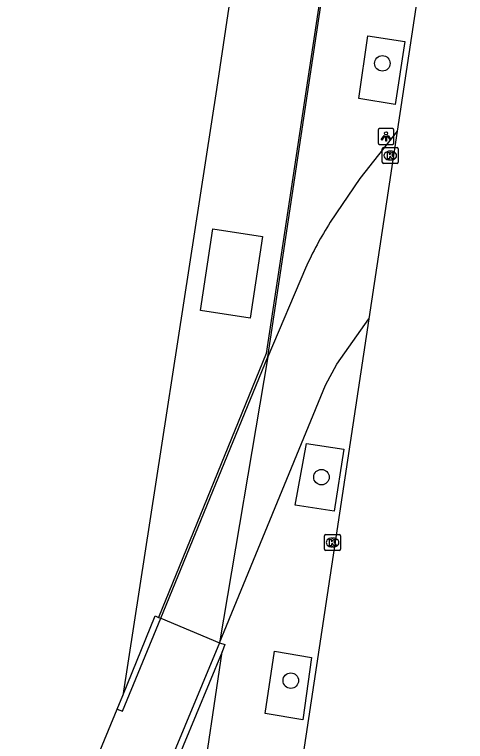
# Model space of a CAD drawing. Extents: x 163010 to 163853, y 382793 to 383982.
# Drawn here: x 163673.36 to 163701.73, y 382839.01 to 382884.81 of the extents above; entities that cross this region are included whole.
import ezdxf

# ---------------------------------------------------------------- set-up
doc = ezdxf.new("R2010")
doc.units = 0
for name, color, linetype in [('IMGEO_Boom', 7, 'Continuous'), ('IMGEO_Hek', 7, 'Continuous'), ('IMGEO_Kolk', 7, 'Continuous'), ('IMGEO_Lichtpunt', 7, 'Continuous'), ('IMGEO_Muur', 7, 'Continuous'), ('IMGEO_Pand', 7, 'Continuous'), ('IMGEO_Rijbaan_lokaal_gesloten', 7, 'Continuous'), ('IMGEO_Rijbaan_lokaal_open', 7, 'Continuous'), ('IMGEO_Voetpad_open', 7, 'Continuous')]:
    doc.layers.add(name, color=color, linetype=linetype)

msp = doc.modelspace()

# ---------------------------------------------------------------- linework, layer by layer
at = {"layer": 'IMGEO_Boom'}
for centre in [(163696.499, 382881.73), (163692.668, 382855.662), (163690.739, 382842.845)]:
    msp.add_circle(centre, 0.489, dxfattribs=at)
at = {"layer": 'IMGEO_Hek'}
msp.add_lwpolyline([(163696.717, 382938.956), (163698.941, 382927.911), (163689.192, 382863.442), (163682.423, 382846.829)], dxfattribs=at)
at = {"layer": 'IMGEO_Kolk'}
for p, q in [((163696.572, 382876.422), (163697.424, 382876.422)), ((163696.497, 382875.496), (163696.497, 382876.348)), ((163696.985, 382876.202), (163697.01, 382876.202)), ((163697.498, 382876.348), (163697.498, 382875.496)), ((163697.008, 382875.642), (163696.983, 382875.642)), ((163697.424, 382875.422), (163696.572, 382875.422)), ((163692.863, 382851.118), (163692.863, 382851.97)), ((163692.938, 382852.044), (163693.79, 382852.044)), ((163693.351, 382851.824), (163693.376, 382851.824)), ((163693.864, 382851.97), (163693.864, 382851.118)), ((163693.374, 382851.264), (163693.349, 382851.264)), ((163693.79, 382851.044), (163692.938, 382851.044))]:
    msp.add_line(p, q, dxfattribs=at)
for points in [[(163696.572, 382876.422), (163697.424, 382876.422)], [(163696.497, 382875.496), (163696.497, 382876.348)], [(163696.818, 382876.122), (163696.941, 382876.122), (163696.941, 382875.971), (163697.071, 382876.122), (163697.235, 382876.122), (163697.089, 382875.971), (163697.242, 382875.722), (163697.09, 382875.722), (163697.005, 382875.886), (163696.941, 382875.819), (163696.941, 382875.722), (163696.818, 382875.722), (163696.818, 382876.122)], [(163697.498, 382876.348), (163697.498, 382875.496)], [(163697.424, 382875.422), (163696.572, 382875.422)], [(163692.863, 382851.118), (163692.863, 382851.97)], [(163692.938, 382852.044), (163693.79, 382852.044)], [(163693.184, 382851.744), (163693.307, 382851.744), (163693.307, 382851.593), (163693.437, 382851.744), (163693.601, 382851.744), (163693.455, 382851.593), (163693.608, 382851.344), (163693.456, 382851.344), (163693.371, 382851.508), (163693.307, 382851.441), (163693.307, 382851.344), (163693.184, 382851.344), (163693.184, 382851.744)], [(163693.864, 382851.97), (163693.864, 382851.118)], [(163693.79, 382851.044), (163692.938, 382851.044)]]:
    msp.add_lwpolyline(points, dxfattribs=at)
for centre, start, end in [((163696.574, 382876.346), 91.552, 178.448), ((163696.574, 382876.346), 91.552, 178.448), ((163697.422, 382876.346), 1.552, 88.448), ((163697.422, 382876.346), 1.552, 88.448), ((163696.574, 382875.498), 181.552, 268.448), ((163696.574, 382875.498), 181.552, 268.448), ((163697.422, 382875.498), 271.552, 358.448), ((163697.422, 382875.498), 271.552, 358.448), ((163692.94, 382851.968), 91.552, 178.448), ((163692.94, 382851.968), 91.552, 178.448), ((163693.788, 382851.968), 1.552, 88.448), ((163693.788, 382851.968), 1.552, 88.448), ((163692.94, 382851.12), 181.552, 268.448), ((163692.94, 382851.12), 181.552, 268.448), ((163693.788, 382851.12), 271.552, 358.448), ((163693.788, 382851.12), 271.552, 358.448)]:
    msp.add_arc(centre, 0.0765, start, end, dxfattribs=at)
for centre, major_axis, ratio, start_param, end_param in [((163696.984, 382875.922), (-0.387, 0.002), 0.722429, 4.712389, 7.853982), ((163697.009, 382875.922), (-0.39, 0.002), 0.717154, 1.570796, 4.712389), ((163693.35, 382851.544), (-0.387, 0.002), 0.722429, 4.712389, 7.853982), ((163693.375, 382851.544), (-0.39, 0.002), 0.717154, 1.570796, 4.712389)]:
    msp.add_ellipse(centre, major_axis=major_axis, ratio=ratio, start_param=start_param, end_param=end_param, dxfattribs=at)
at = {"layer": 'IMGEO_Lichtpunt'}
for p, q in [((163696.232, 382877.528), (163696.232, 382876.721)), ((163696.232, 382877.528), (163696.232, 382876.721)), ((163697.134, 382877.623), (163696.326, 382877.623)), ((163697.134, 382877.623), (163696.326, 382877.623)), ((163697.228, 382876.721), (163697.228, 382877.528)), ((163697.228, 382876.721), (163697.228, 382877.528)), ((163696.326, 382876.627), (163697.134, 382876.627)), ((163696.326, 382876.627), (163697.134, 382876.627))]:
    msp.add_line(p, q, dxfattribs=at)
for points in [[(163696.606, 382877.192), (163696.645, 382877.164), (163696.457, 382876.902), (163696.419, 382876.929), (163696.606, 382877.192)], [(163696.708, 382877.144), (163696.755, 382877.144), (163696.755, 382876.822), (163696.708, 382876.822), (163696.708, 382877.144)], [(163696.818, 382877.164), (163696.856, 382877.191), (163697.043, 382876.929), (163697.004, 382876.901), (163696.818, 382877.164)]]:
    msp.add_lwpolyline(points, dxfattribs=at)
msp.add_circle((163696.731, 382877.326), 0.0994, dxfattribs=at)
for centre, start, end in [((163696.326, 382877.528), 90, 180), ((163696.326, 382877.528), 90, 180), ((163697.134, 382877.528), 0, 90), ((163697.134, 382877.528), 0, 90), ((163696.326, 382876.721), 180, 270), ((163696.326, 382876.721), 180, 270), ((163697.134, 382876.721), 270, 0), ((163697.134, 382876.721), 270, 360)]:
    msp.add_arc(centre, 0.0946, start, end, dxfattribs=at)
at = {"layer": 'IMGEO_Muur'}
for points in [[(163679.82, 382841.047), (163680.154, 382840.919), (163682.563, 382846.772)], [(163680.173, 382841.91), (163682.212, 382846.916), (163682.423, 382846.829), (163682.563, 382846.772)], [(163686.253, 382845.231), (163677.64, 382824.469), (163677.068, 382823.09)], [(163686.253, 382845.231), (163686.579, 382845.117), (163686.424, 382844.655)], [(163686.424, 382844.655), (163677.418, 382822.936)]]:
    msp.add_lwpolyline(points, dxfattribs=at)
at = {"layer": 'IMGEO_Pand'}
for points in [[(163694.944, 382939.641), (163686.07, 382880.075), (163680.173, 382841.91)], [(163688.95, 382870.831), (163688.179, 382865.688), (163685.063, 382866.155), (163685.834, 382871.298), (163688.95, 382870.831)], [(163679.82, 382841.047), (163680.173, 382841.91)], [(163677.068, 382823.09), (163676.82, 382823.198), (163677.069, 382823.766), (163673.358, 382825.389), (163679.82, 382841.047)]]:
    msp.add_lwpolyline(points, dxfattribs=at)
at = {"layer": 'IMGEO_Rijbaan_lokaal_gesloten'}
for points in [[(163701.727, 382906.524), (163701.446, 382904.066), (163697.437, 382877.464)], [(163697.437, 382877.464), (163695.639, 382865.633)], [(163695.639, 382865.633), (163690.842, 382833.785), (163688.151, 382815.838)], [(163682.563, 382846.772), (163686.253, 382845.231)]]:
    msp.add_lwpolyline(points, dxfattribs=at)
at = {"layer": 'IMGEO_Rijbaan_lokaal_open'}
for points in [[(163697.437, 382877.464), (163695.076, 382874.475), (163693.223, 382871.72)], [(163691.671, 382868.838), (163689.287, 382863.234)], [(163686.253, 382845.231), (163692.925, 382861.466), (163693.633, 382862.771), (163695.639, 382865.633)], [(163682.563, 382846.772), (163689.287, 382863.234)], [(163689.287, 382863.234), (163686.253, 382845.231)]]:
    msp.add_lwpolyline(points, dxfattribs=at)
msp.add_arc((163711.939, 382859.782), 22.199, 147.4689, 155.9249, dxfattribs=at)
at = {"layer": 'IMGEO_Voetpad_open'}
for points in [[(163689.287, 382863.234), (163695.192, 382902.377), (163695.593, 382905.038), (163699.126, 382927.727), (163696.771, 382939.336)], [(163697.302, 382879.146), (163695.022, 382879.526), (163695.594, 382883.457), (163697.915, 382883.098), (163697.302, 382879.146)], [(163693.477, 382853.526), (163691.02, 382853.889), (163691.73, 382857.785), (163694.084, 382857.418), (163693.477, 382853.526)], [(163682.209, 382816.184), (163686.424, 382844.655)], [(163691.494, 382840.376), (163689.118, 382840.778), (163689.714, 382844.69), (163692.041, 382844.291), (163691.494, 382840.376)]]:
    msp.add_lwpolyline(points, dxfattribs=at)

doc.saveas('drawing.dxf')
